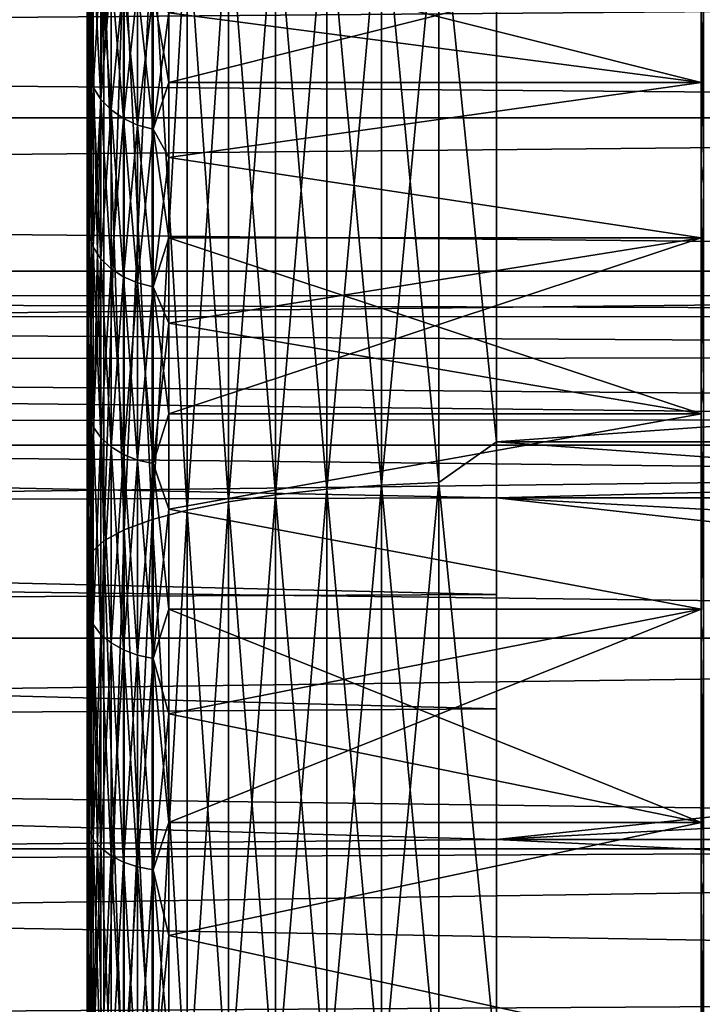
# Model space of a CAD drawing. Header units: metres. Extents: x -17 to 65, y -30 to 30.
# Tile 294 of 413: x 42.8 to 44.5, y 4.8 to 7.2. Entities that reach past the tile are written whole.
import ezdxf

# ---------------------------------------------------------------- set-up
doc = ezdxf.new("R2010")
doc.units = ezdxf.units.M
doc.layers.add('solid_508461', color=7, linetype='CONTINUOUS')

msp = doc.modelspace()

# ---------------------------------------------------------------- linework, layer by layer
at = {"layer": 'solid_508461'}
for points in [[(43.858959, 7.51707, 29.032637), (44, 6.136563, 29.365671), (44, 7.640134, 29.010832)], [(43.858959, 7.51707, -29.032637), (44, 7.640134, -29.010832), (44, 6.136563, -29.365671)], [(44, 7.640134, 29.010832), (44, 6.136563, 29.365671), (65, 7.640128, 29.010834)], [(44, 7.640134, -29.010832), (65, 7.640128, -29.010834), (65, 6.136523, -29.365679)], [(44, 6.136563, -29.365671), (44, 7.640134, -29.010832), (65, 6.136523, -29.365679)], [(44, 6.136563, 29.365671), (65, 6.136523, 29.365679), (65, 7.640128, 29.010834)], [(43.719364, 7.509503, -29.00341), (43.719364, 6.030866, -29.346535), (43.585495, 7.497029, -28.955233)], [(43.719364, 7.509503, 29.00341), (43.585495, 7.497029, 28.955233), (43.585495, 6.020848, 29.297787)], [(43.719364, 6.030866, 29.346535), (43.719364, 7.509503, 29.00341), (43.585495, 6.020848, 29.297787)], [(43.858959, 7.51707, -29.032637), (43.858959, 6.036943, -29.376106), (43.719364, 7.509503, -29.00341)], [(43.858959, 7.51707, 29.032637), (43.719364, 7.509503, 29.00341), (43.719364, 6.030866, 29.346535)], [(43.858959, 6.036943, 29.376106), (43.858959, 7.51707, 29.032637), (43.719364, 6.030866, 29.346535)], [(43.858959, 6.036943, -29.376106), (43.719364, 6.030866, -29.346535), (43.719364, 7.509503, -29.00341)], [(43.858959, 6.036943, 29.376106), (44, 6.136563, 29.365671), (43.858959, 7.51707, 29.032637)], [(43.858959, 7.51707, -29.032637), (44, 6.136563, -29.365671), (43.858959, 6.036943, -29.376106)], [(43, 7.409917, -3.739402), (43, 7.503875, -28.012352), (43, 6.768013, -28.199183)], [(43.010178, 7.304595, -28.212008), (43, 6.768013, -28.199183), (43, 7.503875, -28.012352)], [(43, 7.065798, 4.354821), (43, 6.768005, 28.199184), (43, 7.503866, 28.012354)], [(43.010178, 7.304595, 28.212008), (43, 7.503866, 28.012354), (43, 6.768005, 28.199184)], [(43, 7.409919, 3.739398), (43, 7.065798, 4.354821), (43, 7.503866, 28.012354)], [(43.585495, 7.497029, -28.955233), (43.585495, 6.020848, -29.297787), (43.460079, 7.479902, -28.889082)], [(43.585495, 7.497029, 28.955233), (43.460079, 7.479902, 28.889082), (43.460079, 6.007093, 29.230854)], [(43.585495, 6.020848, 29.297787), (43.585495, 7.497029, 28.955233), (43.460079, 6.007093, 29.230854)], [(43.719364, 6.030866, -29.346535), (43.585495, 6.020848, -29.297787), (43.585495, 7.497029, -28.955233)], [(43.34568, 7.458471, -28.806313), (43.34568, 5.989882, -29.147106), (43.244625, 7.433174, -28.708611)], [(43.34568, 7.458471, 28.806313), (43.244625, 7.433174, 28.708611), (43.244625, 5.969566, 29.048246)], [(43.34568, 5.989882, 29.147106), (43.34568, 7.458471, 28.806313), (43.244625, 5.969566, 29.048246)], [(43.460079, 7.479902, -28.889082), (43.460079, 6.007093, -29.230854), (43.34568, 7.458471, -28.806313)], [(43.460079, 7.479902, 28.889082), (43.34568, 7.458471, 28.806313), (43.34568, 5.989882, 29.147106)], [(43.460079, 6.007093, 29.230854), (43.460079, 7.479902, 28.889082), (43.34568, 5.989882, 29.147106)], [(43.460079, 6.007093, -29.230854), (43.34568, 5.989882, -29.147106), (43.34568, 7.458471, -28.806313)], [(43.585495, 6.020848, -29.297787), (43.460079, 6.007093, -29.230854), (43.460079, 7.479902, -28.889082)], [(43.244625, 7.433174, -28.708611), (43.244625, 5.969566, -29.048246), (43.158978, 7.404527, -28.597967)], [(43.244625, 7.433174, 28.708611), (43.158978, 7.404527, 28.597967), (43.158978, 5.94656, 28.936295)], [(43.244625, 5.969566, 29.048246), (43.244625, 7.433174, 28.708611), (43.158978, 5.94656, 28.936295)], [(43.34568, 5.989882, -29.147106), (43.244625, 5.969566, -29.048246), (43.244625, 7.433174, -28.708611)], [(43.003796, 7.034664, 4.331414), (43, 7.065798, 4.354821), (43, 7.409919, 3.739398)], [(43.003796, 7.034664, 4.331414), (43, 7.409919, 3.739398), (43.003796, 7.376651, 3.719229)], [(43, 7.065795, -4.354824), (43, 7.409917, -3.739402), (43, 6.768013, -28.199183)], [(43.003796, 7.034664, -4.331414), (43, 7.409917, -3.739402), (43, 7.065795, -4.354824)], [(43.003796, 7.376651, -3.719229), (43, 7.409917, -3.739402), (43.003796, 7.034664, -4.331414)], [(43.158978, 7.404527, -28.597967), (43.158978, 5.94656, -28.936295), (43.090488, 7.373113, -28.476643)], [(43.158978, 7.404527, 28.597967), (43.090488, 7.373113, 28.476643), (43.090488, 5.921332, 28.813534)], [(43.158978, 5.94656, 28.936295), (43.158978, 7.404527, 28.597967), (43.090488, 5.921332, 28.813534)], [(43.244625, 5.969566, -29.048246), (43.158978, 5.94656, -28.936295), (43.158978, 7.404527, -28.597967)], [(43.003796, 7.376651, -3.719229), (43.003796, 7.034664, -4.331414), (43.015148, 7.343105, -3.702316)], [(43.003796, 7.376651, 3.719229), (43.015148, 7.343105, 3.702316), (43.015148, 7.002673, 4.311717)], [(43.003796, 7.034664, 4.331414), (43.003796, 7.376651, 3.719229), (43.015148, 7.002673, 4.311717)], [(43.090488, 7.373113, -28.476643), (43.090488, 5.921332, -28.813534), (43.040546, 7.339575, -28.347109)], [(43.090488, 7.373113, 28.476643), (43.040546, 7.339575, 28.347109), (43.040546, 5.894397, 28.682468)], [(43.090488, 5.921332, 28.813534), (43.090488, 7.373113, 28.476643), (43.040546, 5.894397, 28.682468)], [(43.158978, 5.94656, -28.936295), (43.090488, 5.921332, -28.813534), (43.090488, 7.373113, -28.476643)], [(43.003796, 7.034664, -4.331414), (43.015148, 7.002673, -4.311717), (43.015148, 7.343105, -3.702316)], [(43.040546, 7.339575, -28.347109), (43.040546, 5.894397, -28.682468), (43.010178, 7.304595, -28.212008)], [(43.040546, 7.339575, 28.347109), (43.010178, 7.304595, 28.212008), (43.010178, 5.866305, 28.545771)], [(43.040546, 5.894397, 28.682468), (43.040546, 7.339575, 28.347109), (43.010178, 5.866305, 28.545771)], [(43.015148, 7.343105, -3.702316), (43.015148, 7.002673, -4.311717), (43.033619, 7.312185, -3.686726)], [(43.015148, 7.343105, 3.702316), (43.033619, 7.312185, 3.686726), (43.033619, 6.973186, 4.293561)], [(43.015148, 7.002673, 4.311717), (43.015148, 7.343105, 3.702316), (43.033619, 6.973186, 4.293561)], [(43.090488, 5.921332, -28.813534), (43.040546, 5.894397, -28.682468), (43.040546, 7.339575, -28.347109)], [(43.200001, 7.014805, -4.050001), (44.5, 7.014775, -4.050049), (44.5, 7.341137, -3.423116)], [(43.200001, 7.184787, -3.740165), (43.200001, 7.014805, -4.050001), (44.5, 7.341137, -3.423116)], [(43.200001, 7.341093, 3.423208), (44.5, 7.341137, 3.423116), (44.5, 7.014775, 4.050049)], [(43.200001, 7.184787, 3.740165), (43.200001, 7.341093, 3.423208), (44.5, 7.014775, 4.050049)], [(44.5, 7.014775, 4.050049), (44.5, 7.341137, 3.423116), (44.5, 7.257664, 5.653876)], [(44.5, 7.341137, -3.423116), (44.5, 7.014775, -4.050049), (44.5, 7.257661, -5.65388)], [(43.010178, 7.304595, -28.212008), (43.010178, 5.866305, -28.545771), (43, 6.768013, -28.199183)], [(43.010178, 7.304595, 28.212008), (43, 6.768005, 28.199184), (43, 6.027556, 28.36668)], [(43.010178, 5.866305, 28.545771), (43.010178, 7.304595, 28.212008), (43, 6.027556, 28.36668)], [(43.040546, 5.894397, -28.682468), (43.010178, 5.866305, -28.545771), (43.010178, 7.304595, -28.212008)], [(43.015148, 7.002673, -4.311717), (43.033619, 6.973186, -4.293561), (43.033619, 7.312185, -3.686726)], [(43.033619, 7.312185, -3.686726), (43.033619, 6.973186, -4.293561), (43.058495, 7.28508, -3.67306)], [(43.033619, 7.312185, 3.686726), (43.058495, 7.28508, 3.67306), (43.058495, 6.947339, 4.277646)], [(43.033619, 6.973186, 4.293561), (43.033619, 7.312185, 3.686726), (43.058495, 6.947339, 4.277646)], [(44.505764, 6.81172, 6.27063), (44.5, 7.257664, 5.653876), (44.505764, 7.306279, 5.686705)], [(44.505764, 7.306279, -5.686705), (44.5, 7.257661, -5.65388), (44.505764, 6.81172, -6.27063)], [(43.033619, 6.973186, -4.293561), (43.058495, 6.947339, -4.277646), (43.058495, 7.28508, -3.67306)], [(43.058495, 7.28508, -3.67306), (43.058495, 6.947339, -4.277646), (43.088821, 7.262836, -3.661844)], [(43.058495, 7.28508, 3.67306), (43.088821, 7.262836, 3.661844), (43.088821, 6.926125, 4.264584)], [(43.058495, 6.947339, 4.277646), (43.058495, 7.28508, 3.67306), (43.088821, 6.926125, 4.264584)], [(52, 6.928203, -4), (13.5, 6.928203, -4), (13.5, 7.250454, -3.380956)], [(52, 7.250447, -3.380962), (52, 6.928203, -4), (13.5, 7.250454, -3.380956)], [(52, 7.250447, 3.380962), (13.5, 7.250454, 3.380956), (13.5, 6.928203, 4)], [(52, 6.928203, 4), (52, 7.250447, 3.380962), (13.5, 6.928203, 4)], [(43.058495, 6.947339, -4.277646), (43.088821, 6.926125, -4.264584), (43.088821, 7.262836, -3.661844)], [(43.088821, 7.262836, -3.661844), (43.088821, 6.926125, -4.264584), (43.123428, 7.246307, -3.653511)], [(43.088821, 7.262836, 3.661844), (43.123428, 7.246307, 3.653511), (43.123428, 6.910363, 4.254879)], [(43.088821, 6.926125, 4.264584), (43.088821, 7.262836, 3.661844), (43.123428, 6.910363, 4.254879)], [(43.088821, 6.926125, -4.264584), (43.123428, 6.910363, -4.254879), (43.123428, 7.246307, -3.653511)], [(43.123428, 7.246307, -3.653511), (43.123428, 6.910363, -4.254879), (43.16098, 7.236131, -3.648381)], [(43.123428, 7.246307, 3.653511), (43.16098, 7.236131, 3.648381), (43.16098, 6.900659, 4.248904)], [(43.123428, 6.910363, 4.254879), (43.123428, 7.246307, 3.653511), (43.16098, 6.900659, 4.248904)], [(44.5, 7.014775, 4.050049), (44.5, 7.257664, 5.653876), (44.5, 6.765658, 6.234246)], [(44.505764, 6.81172, 6.27063), (44.5, 6.765658, 6.234246), (44.5, 7.257664, 5.653876)], [(44.5, 7.014775, -4.050049), (44.5, 6.765655, -6.23425), (44.5, 7.257661, -5.65388)], [(44.505764, 6.81172, -6.27063), (44.5, 7.257661, -5.65388), (44.5, 6.765655, -6.23425)], [(43.123428, 6.910363, -4.254879), (43.16098, 6.900659, -4.248904), (43.16098, 7.236131, -3.648381)], [(43.16098, 7.236131, -3.648381), (43.16098, 6.900659, -4.248904), (43.200001, 7.184787, -3.740165)], [(43.16098, 7.236131, 3.648381), (43.200001, 7.184787, 3.740165), (43.200001, 7.014805, 4.050001)], [(43.16098, 6.900659, 4.248904), (43.16098, 7.236131, 3.648381), (43.200001, 7.014805, 4.050001)], [(43.16098, 6.900659, -4.248904), (43.200001, 7.014805, -4.050001), (43.200001, 7.184787, -3.740165)], [(43.200001, 7.014805, 4.050001), (43.200001, 7.184787, 3.740165), (44.5, 7.014775, 4.050049)], [(43, 7.065798, 4.354821), (43, 6.670697, 4.938806), (43, 6.768005, 28.199184)], [(43.003796, 6.641992, 4.912391), (43, 6.670697, 4.938806), (43, 7.065798, 4.354821)], [(43.003796, 6.641992, 4.912391), (43, 7.065798, 4.354821), (43.003796, 7.034664, 4.331414)], [(43, 6.670694, -4.938809), (43, 7.065795, -4.354824), (43, 6.768013, -28.199183)], [(43.003796, 6.641992, -4.912391), (43, 7.065795, -4.354824), (43, 6.670694, -4.938809)], [(43.003796, 7.034664, -4.331414), (43, 7.065795, -4.354824), (43.003796, 6.641992, -4.912391)], [(43.003796, 7.034664, -4.331414), (43.003796, 6.641992, -4.912391), (43.015148, 7.002673, -4.311717)], [(43.003796, 7.034664, 4.331414), (43.015148, 7.002673, 4.311717), (43.015148, 6.611787, 4.890052)], [(43.003796, 6.641992, 4.912391), (43.003796, 7.034664, 4.331414), (43.015148, 6.611787, 4.890052)], [(43.003796, 6.641992, -4.912391), (43.015148, 6.611787, -4.890052), (43.015148, 7.002673, -4.311717)], [(43.015148, 7.002673, -4.311717), (43.015148, 6.611787, -4.890052), (43.033619, 6.973186, -4.293561)], [(43.015148, 7.002673, 4.311717), (43.033619, 6.973186, 4.293561), (43.033619, 6.583946, 4.869461)], [(43.015148, 6.611787, 4.890052), (43.015148, 7.002673, 4.311717), (43.033619, 6.583946, 4.869461)], [(43.16098, 6.900659, -4.248904), (43.200001, 6.83147, -4.352128), (43.200001, 7.014805, -4.050001)], [(43.16098, 6.900659, 4.248904), (43.200001, 7.014805, 4.050001), (43.200001, 6.83147, 4.352128)], [(43.200001, 7.014805, -4.050001), (43.200001, 6.83147, -4.352128), (44.5, 7.014775, -4.050049)], [(43.200001, 6.83147, 4.352128), (43.200001, 7.014805, 4.050001), (44.5, 7.014775, 4.050049)], [(43.200001, 6.83147, -4.352128), (44.5, 6.635185, -4.645896), (44.5, 7.014775, -4.050049)], [(43.200001, 6.83147, 4.352128), (44.5, 7.014775, 4.050049), (44.5, 6.635185, 4.645896)], [(44.5, 6.635185, 4.645896), (44.5, 7.014775, 4.050049), (44.5, 6.765658, 6.234246)], [(44.5, 7.014775, -4.050049), (44.5, 6.635185, -4.645896), (44.5, 6.765655, -6.23425)], [(43.015148, 6.611787, -4.890052), (43.033619, 6.583946, -4.869461), (43.033619, 6.973186, -4.293561)], [(43.033619, 6.973186, -4.293561), (43.033619, 6.583946, -4.869461), (43.058495, 6.947339, -4.277646)], [(43.033619, 6.973186, 4.293561), (43.058495, 6.947339, 4.277646), (43.058495, 6.559541, 4.851411)], [(43.033619, 6.583946, 4.869461), (43.033619, 6.973186, 4.293561), (43.058495, 6.559541, 4.851411)], [(52, 6.553222, -4.58859), (13.5, 6.553222, -4.5886), (13.5, 6.928203, -4)], [(52, 6.928203, -4), (52, 6.553222, -4.58859), (13.5, 6.928203, -4)], [(52, 6.928203, 4), (13.5, 6.928203, 4), (13.5, 6.553222, 4.5886)], [(52, 6.553222, 4.58859), (52, 6.928203, 4), (13.5, 6.553222, 4.5886)], [(43.033619, 6.583946, -4.869461), (43.058495, 6.559541, -4.851411), (43.058495, 6.947339, -4.277646)], [(43.058495, 6.947339, -4.277646), (43.058495, 6.559541, -4.851411), (43.088821, 6.926125, -4.264584)], [(43.058495, 6.947339, 4.277646), (43.088821, 6.926125, 4.264584), (43.088821, 6.539511, 4.836597)], [(43.058495, 6.559541, 4.851411), (43.058495, 6.947339, 4.277646), (43.088821, 6.539511, 4.836597)], [(43.058495, 6.559541, -4.851411), (43.088821, 6.539511, -4.836597), (43.088821, 6.926125, -4.264584)], [(43.088821, 6.926125, -4.264584), (43.088821, 6.539511, -4.836597), (43.123428, 6.910363, -4.254879)], [(43.088821, 6.926125, 4.264584), (43.123428, 6.910363, 4.254879), (43.123428, 6.524629, 4.825591)], [(43.088821, 6.539511, 4.836597), (43.088821, 6.926125, 4.264584), (43.123428, 6.524629, 4.825591)], [(43.088821, 6.539511, -4.836597), (43.123428, 6.524629, -4.825591), (43.123428, 6.910363, -4.254879)], [(43.123428, 6.910363, -4.254879), (43.123428, 6.524629, -4.825591), (43.16098, 6.900659, -4.248904)], [(43.123428, 6.910363, 4.254879), (43.16098, 6.900659, 4.248904), (43.16098, 6.515467, 4.818814)], [(43.123428, 6.524629, 4.825591), (43.123428, 6.910363, 4.254879), (43.16098, 6.515467, 4.818814)], [(43.123428, 6.524629, -4.825591), (43.16098, 6.515467, -4.818814), (43.16098, 6.900659, -4.248904)], [(43.16098, 6.900659, -4.248904), (43.16098, 6.515467, -4.818814), (43.200001, 6.83147, -4.352128)], [(43.16098, 6.900659, 4.248904), (43.200001, 6.83147, 4.352128), (43.200001, 6.635131, 4.64597)], [(43.16098, 6.515467, 4.818814), (43.16098, 6.900659, 4.248904), (43.200001, 6.635131, 4.64597)], [(43.16098, 6.515467, -4.818814), (43.200001, 6.635131, -4.64597), (43.200001, 6.83147, -4.352128)], [(43.200001, 6.83147, -4.352128), (43.200001, 6.635131, -4.64597), (44.5, 6.635185, -4.645896)], [(43.200001, 6.635131, 4.64597), (43.200001, 6.83147, 4.352128), (44.5, 6.635185, 4.645896)], [(44.505764, 6.27063, 6.81172), (44.5, 6.765658, 6.234246), (44.505764, 6.81172, 6.27063)], [(44.505764, 6.81172, -6.27063), (44.5, 6.765655, -6.23425), (44.505764, 6.27063, -6.81172)], [(43, 6.670694, -4.938809), (43, 6.768013, -28.199183), (43, 6.027565, -28.366678)], [(43.010178, 5.866305, -28.545771), (43, 6.027565, -28.366678), (43, 6.768013, -28.199183)], [(43, 6.22751, 5.487083), (43, 6.027556, 28.36668), (43, 6.768005, 28.199184)], [(43, 6.670697, 4.938806), (43, 6.22751, 5.487083), (43, 6.768005, 28.199184)], [(44.5, 6.635185, 4.645896), (44.5, 6.765658, 6.234246), (44.5, 6.227389, 6.771974)], [(44.505764, 6.27063, 6.81172), (44.5, 6.227389, 6.771974), (44.5, 6.765658, 6.234246)], [(44.5, 6.635185, -4.645896), (44.5, 6.227385, -6.771978), (44.5, 6.765655, -6.23425)], [(44.505764, 6.27063, -6.81172), (44.5, 6.765655, -6.23425), (44.5, 6.227385, -6.771978)], [(43.003796, 6.201464, 5.457974), (43, 6.22751, 5.487083), (43, 6.670697, 4.938806)], [(43.003796, 6.201464, 5.457974), (43, 6.670697, 4.938806), (43.003796, 6.641992, 4.912391)], [(43, 6.227508, -5.487087), (43, 6.670694, -4.938809), (43, 6.027565, -28.366678)], [(43.003796, 6.201464, -5.457974), (43, 6.670694, -4.938809), (43, 6.227508, -5.487087)], [(43.003796, 6.641992, -4.912391), (43, 6.670694, -4.938809), (43.003796, 6.201464, -5.457974)], [(43.003796, 6.641992, -4.912391), (43.003796, 6.201464, -5.457974), (43.015148, 6.611787, -4.890052)], [(43.003796, 6.641992, 4.912391), (43.015148, 6.611787, 4.890052), (43.015148, 6.173263, 5.433154)], [(43.003796, 6.201464, 5.457974), (43.003796, 6.641992, 4.912391), (43.015148, 6.173263, 5.433154)], [(43.16098, 6.515467, -4.818814), (43.200001, 6.426162, -4.930968), (43.200001, 6.635131, -4.64597)], [(43.16098, 6.515467, 4.818814), (43.200001, 6.635131, 4.64597), (43.200001, 6.426162, 4.930968)], [(43.200001, 6.204959, -5.20658), (44.5, 6.204916, -5.206633), (44.5, 6.635185, -4.645896)], [(43.200001, 6.426162, -4.930968), (43.200001, 6.204959, -5.20658), (44.5, 6.635185, -4.645896)], [(43.200001, 6.635131, -4.64597), (43.200001, 6.426162, -4.930968), (44.5, 6.635185, -4.645896)], [(43.200001, 6.635131, 4.64597), (44.5, 6.635185, 4.645896), (44.5, 6.204916, 5.206633)], [(43.200001, 6.426162, 4.930968), (43.200001, 6.635131, 4.64597), (44.5, 6.204916, 5.206633)], [(44.5, 6.204916, 5.206633), (44.5, 6.635185, 4.645896), (44.5, 6.227389, 6.771974)], [(44.5, 6.635185, -4.645896), (44.5, 6.204916, -5.206633), (44.5, 6.227385, -6.771978)], [(43.003796, 6.201464, -5.457974), (43.015148, 6.173263, -5.433154), (43.015148, 6.611787, -4.890052)], [(43.015148, 6.611787, -4.890052), (43.015148, 6.173263, -5.433154), (43.033619, 6.583946, -4.869461)], [(43.015148, 6.611787, 4.890052), (43.033619, 6.583946, 4.869461), (43.033619, 6.147268, 5.410276)], [(43.015148, 6.173263, 5.433154), (43.015148, 6.611787, 4.890052), (43.033619, 6.147268, 5.410276)], [(43.015148, 6.173263, -5.433154), (43.033619, 6.147268, -5.410276), (43.033619, 6.583946, -4.869461)], [(43.033619, 6.583946, -4.869461), (43.033619, 6.147268, -5.410276), (43.058495, 6.559541, -4.851411)], [(43.033619, 6.583946, 4.869461), (43.058495, 6.559541, 4.851411), (43.058495, 6.124482, 5.390222)], [(43.033619, 6.147268, 5.410276), (43.033619, 6.583946, 4.869461), (43.058495, 6.124482, 5.390222)], [(52, 6.128373, -5.142281), (13.5, 6.128336, -5.142323), (13.5, 6.553222, -4.5886)], [(52, 6.553222, -4.58859), (52, 6.128373, -5.142281), (13.5, 6.553222, -4.5886)], [(52, 6.553222, 4.58859), (13.5, 6.553222, 4.5886), (13.5, 6.128336, 5.142323)], [(52, 6.128373, 5.142281), (52, 6.553222, 4.58859), (13.5, 6.128336, 5.142323)], [(43.033619, 6.147268, -5.410276), (43.058495, 6.124482, -5.390222), (43.058495, 6.559541, -4.851411)], [(43.058495, 6.559541, -4.851411), (43.058495, 6.124482, -5.390222), (43.088821, 6.539511, -4.836597)], [(43.058495, 6.559541, 4.851411), (43.088821, 6.539511, 4.836597), (43.088821, 6.105781, 5.373763)], [(43.058495, 6.124482, 5.390222), (43.058495, 6.559541, 4.851411), (43.088821, 6.105781, 5.373763)], [(43.058495, 6.124482, -5.390222), (43.088821, 6.105781, -5.373763), (43.088821, 6.539511, -4.836597)], [(43.088821, 6.539511, -4.836597), (43.088821, 6.105781, -5.373763), (43.123428, 6.524629, -4.825591)], [(43.088821, 6.539511, 4.836597), (43.123428, 6.524629, 4.825591), (43.123428, 6.091885, 5.361533)], [(43.088821, 6.105781, 5.373763), (43.088821, 6.539511, 4.836597), (43.123428, 6.091885, 5.361533)], [(43.088821, 6.105781, -5.373763), (43.123428, 6.091885, -5.361533), (43.123428, 6.524629, -4.825591)], [(43.123428, 6.524629, -4.825591), (43.123428, 6.091885, -5.361533), (43.16098, 6.515467, -4.818814)], [(43.123428, 6.524629, 4.825591), (43.16098, 6.515467, 4.818814), (43.16098, 6.083331, 5.354004)], [(43.123428, 6.091885, 5.361533), (43.123428, 6.524629, 4.825591), (43.16098, 6.083331, 5.354004)], [(43.123428, 6.091885, -5.361533), (43.16098, 6.083331, -5.354004), (43.16098, 6.515467, -4.818814)], [(43.16098, 6.515467, -4.818814), (43.16098, 6.083331, -5.354004), (43.200001, 6.426162, -4.930968)], [(43.16098, 6.515467, 4.818814), (43.200001, 6.426162, 4.930968), (43.200001, 6.204959, 5.20658)], [(43.16098, 6.083331, 5.354004), (43.16098, 6.515467, 4.818814), (43.200001, 6.204959, 5.20658)], [(35, 6.493452, 0.291718), (51.500004, 6.493744, 0.285107), (51.500004, 6.443805, 0.852866)], [(35, 6.493452, -0.291718), (51.500004, 6.493744, -0.285107), (51.500004, 6.493744, 0.285107)], [(35, 6.493452, 0.291718), (35, 6.493452, -0.291718), (51.500004, 6.493744, 0.285107)], [(35, 6.493452, -0.291718), (51.500004, 6.443805, -0.852866), (51.500004, 6.493744, -0.285107)], [(35, 6.441185, 0.872426), (35, 6.493452, 0.291718), (51.500004, 6.443805, 0.852866)], [(35, 6.493452, -0.291718), (35, 6.441185, -0.872426), (51.500004, 6.443805, -0.852866)], [(35, 6.441185, 0.872426), (51.500004, 6.443805, 0.852866), (51.500004, 6.344266, 1.414315)], [(35, 6.441185, -0.872426), (51.500004, 6.344266, -1.414315), (51.500004, 6.443805, -0.852866)], [(35, 6.336998, 1.446532), (35, 6.441185, 0.872426), (51.500004, 6.344266, 1.414315)], [(35, 6.441185, -0.872426), (35, 6.336998, -1.446532), (51.500004, 6.344266, -1.414315)], [(43.16098, 6.083331, -5.354004), (43.200001, 6.204959, -5.20658), (43.200001, 6.426162, -4.930968)], [(43.200001, 6.204959, 5.20658), (43.200001, 6.426162, 4.930968), (44.5, 6.204916, 5.206633)], [(35, 6.336998, 1.446532), (51.500004, 6.344266, 1.414315), (51.500004, 6.195977, 1.964655)], [(35, 6.336998, -1.446532), (51.500004, 6.195977, -1.964655), (51.500004, 6.344266, -1.414315)], [(35, 6.181903, 2.008491), (35, 6.336998, 1.446532), (51.500004, 6.195977, 1.964655)], [(35, 6.336998, -1.446532), (35, 6.181903, -2.008491), (51.500004, 6.195977, -1.964655)], [(44.505764, 5.686705, 7.306279), (44.5, 6.227389, 6.771974), (44.505764, 6.27063, 6.81172)], [(44.505764, 6.27063, -6.81172), (44.5, 6.227385, -6.771978), (44.505764, 5.686705, -7.306279)], [(43, 6.22751, 5.487083), (43, 5.739317, 5.995852), (43, 6.027556, 28.36668)], [(43.003796, 5.716254, 5.964233), (43, 5.739317, 5.995852), (43, 6.22751, 5.487083)], [(43.003796, 5.716254, 5.964233), (43, 6.22751, 5.487083), (43.003796, 6.201464, 5.457974)], [(43, 5.739313, -5.995855), (43, 6.227508, -5.487087), (43, 6.027565, -28.366678)], [(43.003796, 5.716254, -5.964233), (43, 6.227508, -5.487087), (43, 5.739313, -5.995855)], [(43.003796, 6.201464, -5.457974), (43, 6.227508, -5.487087), (43.003796, 5.716254, -5.964233)], [(44.5, 6.204916, 5.206633), (44.5, 6.227389, 6.771974), (44.5, 5.646435, 7.263451)], [(44.505764, 5.686705, 7.306279), (44.5, 5.646435, 7.263451), (44.5, 6.227389, 6.771974)], [(44.5, 5.727618, -5.727513), (44.5, 5.64643, -7.263455), (44.5, 6.227385, -6.771978)], [(44.505764, 5.686705, -7.306279), (44.5, 6.227385, -6.771978), (44.5, 5.64643, -7.263455)], [(44.5, 6.204916, -5.206633), (44.5, 5.727618, -5.727513), (44.5, 6.227385, -6.771978)], [(35, 6.181903, 2.008491), (51.500004, 6.195977, 1.964655), (51.500004, 6, 2.5)], [(35, 6.181903, -2.008491), (44, 6, -2.5), (51.500004, 6.195977, -1.964655)], [(35, 6.181903, 2.008491), (51.500004, 6, 2.5), (44, 6, 2.5)], [(35, 5.97686, 2.554819), (35, 6.181903, 2.008491), (44, 6, 2.5)], [(35, 6.181903, -2.008491), (35, 5.97686, -2.554819), (44, 6, -2.5)], [(43.003796, 6.201464, -5.457974), (43.003796, 5.716254, -5.964233), (43.015148, 6.173263, -5.433154)], [(43.003796, 6.201464, 5.457974), (43.015148, 6.173263, 5.433154), (43.015148, 5.690259, 5.93711)], [(43.003796, 5.716254, 5.964233), (43.003796, 6.201464, 5.457974), (43.015148, 5.690259, 5.93711)], [(43.16098, 6.083331, -5.354004), (43.200001, 5.971946, -5.472281), (43.200001, 6.204959, -5.20658)], [(43.16098, 6.083331, 5.354004), (43.200001, 6.204959, 5.20658), (43.200001, 5.971946, 5.472281)], [(43.200001, 6.204959, -5.20658), (43.200001, 5.971946, -5.472281), (44.5, 6.204916, -5.206633)], [(43.200001, 5.971946, 5.472281), (43.200001, 6.204959, 5.20658), (44.5, 6.204916, 5.206633)], [(43.200001, 5.971946, -5.472281), (44.5, 5.727618, -5.727513), (44.5, 6.204916, -5.206633)], [(43.200001, 5.971946, 5.472281), (44.5, 6.204916, 5.206633), (44.5, 5.727618, 5.727513)], [(44, 6, -2.5), (51.500004, 6, -2.5), (51.500004, 6.195977, -1.964655)], [(44.5, 5.727618, 5.727513), (44.5, 6.204916, 5.206633), (44.5, 5.646435, 7.263451)], [(43.003796, 5.716254, -5.964233), (43.015148, 5.690259, -5.93711), (43.015148, 6.173263, -5.433154)], [(43.015148, 6.173263, -5.433154), (43.015148, 5.690259, -5.93711), (43.033619, 6.147268, -5.410276)], [(43.015148, 6.173263, 5.433154), (43.033619, 6.147268, 5.410276), (43.033619, 5.666299, 5.91211)], [(43.015148, 5.690259, 5.93711), (43.015148, 6.173263, 5.433154), (43.033619, 5.666299, 5.91211)], [(43.015148, 5.690259, -5.93711), (43.033619, 5.666299, -5.91211), (43.033619, 6.147268, -5.410276)], [(43.033619, 6.147268, -5.410276), (43.033619, 5.666299, -5.91211), (43.058495, 6.124482, -5.390222)], [(43.033619, 6.147268, 5.410276), (43.058495, 6.124482, 5.390222), (43.058495, 5.645295, 5.890196)], [(43.033619, 5.666299, 5.91211), (43.033619, 6.147268, 5.410276), (43.058495, 5.645295, 5.890196)], [(43.858959, 6.036943, 29.376106), (44, 4.616718, 29.642637), (44, 6.136563, 29.365671)], [(43.858959, 6.036943, -29.376106), (44, 6.136563, -29.365671), (44, 4.616718, -29.642637)], [(44, 6.136563, 29.365671), (44, 4.616718, 29.642637), (65, 6.136523, 29.365679)], [(44, 6.136563, -29.365671), (65, 6.136523, -29.365679), (65, 4.616772, -29.642624)], [(44, 4.616718, -29.642637), (44, 6.136563, -29.365671), (65, 4.616772, -29.642624)], [(44, 4.616718, 29.642637), (65, 4.616772, 29.642624), (65, 6.136523, 29.365679)], [(52, 6.128373, -5.142281), (52, 5.656885, -5.656818), (13.5, 6.128336, -5.142323)], [(52, 6.128373, 5.142281), (13.5, 6.128336, 5.142323), (13.5, 5.656874, 5.656833)], [(52, 5.656885, 5.656818), (52, 6.128373, 5.142281), (13.5, 5.656874, 5.656833)], [(52, 5.656885, -5.656818), (13.5, 5.656874, -5.656833), (13.5, 6.128336, -5.142323)], [(43.033619, 5.666299, -5.91211), (43.058495, 5.645295, -5.890196), (43.058495, 6.124482, -5.390222)], [(43.058495, 6.124482, -5.390222), (43.058495, 5.645295, -5.890196), (43.088821, 6.105781, -5.373763)], [(43.058495, 6.124482, 5.390222), (43.088821, 6.105781, 5.373763), (43.088821, 5.628057, 5.87221)], [(43.058495, 5.645295, 5.890196), (43.058495, 6.124482, 5.390222), (43.088821, 5.628057, 5.87221)], [(43.058495, 5.645295, -5.890196), (43.088821, 5.628057, -5.87221), (43.088821, 6.105781, -5.373763)], [(43.088821, 6.105781, -5.373763), (43.088821, 5.628057, -5.87221), (43.123428, 6.091885, -5.361533)], [(43.088821, 6.105781, 5.373763), (43.123428, 6.091885, 5.361533), (43.123428, 5.615249, 5.858846)], [(43.088821, 5.628057, 5.87221), (43.088821, 6.105781, 5.373763), (43.123428, 5.615249, 5.858846)], [(43.088821, 5.628057, -5.87221), (43.123428, 5.615249, -5.858846), (43.123428, 6.091885, -5.361533)], [(43.123428, 6.091885, -5.361533), (43.123428, 5.615249, -5.858846), (43.16098, 6.083331, -5.354004)], [(43.123428, 6.091885, 5.361533), (43.16098, 6.083331, 5.354004), (43.16098, 5.607364, 5.850619)], [(43.123428, 5.615249, 5.858846), (43.123428, 6.091885, 5.361533), (43.16098, 5.607364, 5.850619)], [(43.123428, 5.615249, -5.858846), (43.16098, 5.607364, -5.850619), (43.16098, 6.083331, -5.354004)], [(43.16098, 6.083331, -5.354004), (43.16098, 5.607364, -5.850619), (43.200001, 5.971946, -5.472281)], [(43.16098, 6.083331, 5.354004), (43.200001, 5.971946, 5.472281), (43.200001, 5.727564, 5.727566)], [(43.16098, 5.607364, 5.850619), (43.16098, 6.083331, 5.354004), (43.200001, 5.727564, 5.727566)], [(43, 5.739313, -5.995855), (43, 6.027565, -28.366678), (43, 5.282928, -28.514744)], [(43.010178, 5.866305, -28.545771), (43, 5.282928, -28.514744), (43, 6.027565, -28.366678)], [(43, 5.739317, 5.995852), (43, 5.28292, 28.514746), (43, 6.027556, 28.36668)], [(43.010178, 5.866305, 28.545771), (43, 6.027556, 28.36668), (43, 5.28292, 28.514746)], [(43.585495, 6.020848, -29.297787), (43.585495, 4.529212, -29.565134), (43.460079, 6.007093, -29.230854)], [(43.585495, 6.020848, 29.297787), (43.460079, 6.007093, 29.230854), (43.460079, 4.518865, 29.497591)], [(43.585495, 4.529212, 29.565134), (43.585495, 6.020848, 29.297787), (43.460079, 4.518865, 29.497591)], [(43.719364, 6.030866, -29.346535), (43.719364, 4.536748, -29.614326), (43.585495, 6.020848, -29.297787)], [(43.719364, 6.030866, 29.346535), (43.585495, 6.020848, 29.297787), (43.585495, 4.529212, 29.565134)], [(43.719364, 4.536748, 29.614326), (43.719364, 6.030866, 29.346535), (43.585495, 4.529212, 29.565134)], [(43.719364, 4.536748, -29.614326), (43.585495, 4.529212, -29.565134), (43.585495, 6.020848, -29.297787)], [(43.858959, 6.036943, -29.376106), (43.858959, 4.541319, -29.644169), (43.719364, 6.030866, -29.346535)], [(43.858959, 6.036943, 29.376106), (43.719364, 6.030866, 29.346535), (43.719364, 4.536748, 29.614326)], [(43.858959, 4.541319, 29.644169), (43.858959, 6.036943, 29.376106), (43.719364, 4.536748, 29.614326)], [(43.858959, 4.541319, -29.644169), (43.719364, 4.536748, -29.614326), (43.719364, 6.030866, -29.346535)], [(43.858959, 4.541319, 29.644169), (44, 4.616718, 29.642637), (43.858959, 6.036943, 29.376106)], [(43.858959, 6.036943, -29.376106), (44, 4.616718, -29.642637), (43.858959, 4.541319, -29.644169)], [(35, 5.97686, 2.554819), (44, 6, 2.5), (44, 5.763484, 3.005366)], [(35, 5.97686, -2.554819), (44, 5.763484, -3.005366), (44, 6, -2.5)], [(43.34568, 5.989882, -29.147106), (43.34568, 4.505918, -29.413078), (43.244625, 5.969566, -29.048246)], [(43.34568, 5.989882, 29.147106), (43.244625, 5.969566, 29.048246), (43.244625, 4.490635, 29.313316)], [(43.34568, 4.505918, 29.413078), (43.34568, 5.989882, 29.147106), (43.244625, 4.490635, 29.313316)], [(43.460079, 6.007093, -29.230854), (43.460079, 4.518865, -29.497591), (43.34568, 5.989882, -29.147106)], [(43.460079, 6.007093, 29.230854), (43.34568, 5.989882, 29.147106), (43.34568, 4.505918, 29.413078)], [(43.460079, 4.518865, 29.497591), (43.460079, 6.007093, 29.230854), (43.34568, 4.505918, 29.413078)], [(43.460079, 4.518865, -29.497591), (43.34568, 4.505918, -29.413078), (43.34568, 5.989882, -29.147106)], [(43.585495, 4.529212, -29.565134), (43.460079, 4.518865, -29.497591), (43.460079, 6.007093, -29.230854)], [(44, 6, 3.464102), (44, 5.165063, 3.946152), (44, 5.484465, 3.488641)], [(51.695812, 5.573995, 3.710056), (44, 5.165063, 3.946152), (51.928207, 6, 3.464102)], [(44, 6, 3.464102), (51.928207, 6, 3.464102), (44, 5.165063, 3.946152)], [(44, 6, 3.464102), (44, 5.484465, 3.488641), (44, 5.763484, 3.005366)], [(44, 6, 3.464102), (44, 5.763484, 3.005366), (44, 6, 2.5)], [(44, 6, 3.464102), (44, 6, 2.5), (51.500004, 6, 2.5)], [(44, 6, 3.464102), (51.500004, 6, 2.5), (51.696056, 6, 2.972737)], [(51.695812, 6, -2.972193), (51.500004, 6, -2.5), (44, 6, -2.5)], [(44, 6, -3.464102), (44, 6, -2.5), (44, 5.763484, -3.005366)], [(51.695812, 6, -2.972193), (44, 6, -2.5), (51.928207, 6, -3.464102)], [(44, 6, -3.464102), (51.928207, 6, -3.464102), (44, 6, -2.5)], [(44, 6, -3.464102), (44, 5.763484, -3.005366), (44, 5.484465, -3.488641)], [(44, 6, -3.464102), (44, 5.484465, -3.488641), (44, 5.165063, -3.946152)], [(44, 6, -3.464102), (44, 5.165063, -3.946152), (51.500004, 5.165063, -3.946152)], [(44, 6, -3.464102), (51.500004, 5.165063, -3.946152), (51.696056, 5.574466, -3.709784)], [(44, 6, -3.464102), (51.696056, 5.574466, -3.709784), (51.928207, 6, -3.464102)], [(44, 6, 3.464102), (51.696056, 6, 2.972737), (51.928207, 6, 3.464102)], [(35, 5.723945, 3.080003), (35, 5.97686, 2.554819), (44, 5.763484, 3.005366)], [(35, 5.97686, -2.554819), (35, 5.723945, -3.080003), (44, 5.763484, -3.005366)], [(43.244625, 5.969566, -29.048246), (43.244625, 4.490635, -29.313316), (43.158978, 5.94656, -28.936295)], [(43.244625, 5.969566, 29.048246), (43.158978, 5.94656, 28.936295), (43.158978, 4.473328, 29.200344)], [(43.244625, 4.490635, 29.313316), (43.244625, 5.969566, 29.048246), (43.158978, 4.473328, 29.200344)], [(43.16098, 5.607364, -5.850619), (43.200001, 5.727564, -5.727566), (43.200001, 5.971946, -5.472281)], [(43.200001, 5.971946, -5.472281), (43.200001, 5.727564, -5.727566), (44.5, 5.727618, -5.727513)], [(43.200001, 5.727564, 5.727566), (43.200001, 5.971946, 5.472281), (44.5, 5.727618, 5.727513)], [(43.34568, 4.505918, -29.413078), (43.244625, 4.490635, -29.313316), (43.244625, 5.969566, -29.048246)], [(43.158978, 5.94656, -28.936295), (43.158978, 4.473328, -29.200344), (43.090488, 5.921332, -28.813534)], [(43.158978, 5.94656, 28.936295), (43.090488, 5.921332, 28.813534), (43.090488, 4.45435, 29.076464)], [(43.158978, 4.473328, 29.200344), (43.158978, 5.94656, 28.936295), (43.090488, 4.45435, 29.076464)], [(43.244625, 4.490635, -29.313316), (43.158978, 4.473328, -29.200344), (43.158978, 5.94656, -28.936295)], [(43.090488, 5.921332, -28.813534), (43.090488, 4.45435, -29.076464), (43.040546, 5.894397, -28.682468)], [(43.090488, 5.921332, 28.813534), (43.040546, 5.894397, 28.682468), (43.040546, 4.434088, 28.944201)], [(43.090488, 4.45435, 29.076464), (43.090488, 5.921332, 28.813534), (43.040546, 4.434088, 28.944201)], [(43.158978, 4.473328, -29.200344), (43.090488, 4.45435, -29.076464), (43.090488, 5.921332, -28.813534)], [(43.040546, 5.894397, -28.682468), (43.040546, 4.434088, -28.944201), (43.010178, 5.866305, -28.545771)], [(43.040546, 5.894397, 28.682468), (43.010178, 5.866305, 28.545771), (43.010178, 4.412956, 28.806255)], [(43.040546, 4.434088, 28.944201), (43.040546, 5.894397, 28.682468), (43.010178, 4.412956, 28.806255)], [(43.090488, 4.45435, -29.076464), (43.040546, 4.434088, -28.944201), (43.040546, 5.894397, -28.682468)], [(43.010178, 5.866305, -28.545771), (43.010178, 4.412956, -28.806255), (43, 5.282928, -28.514744)], [(43.010178, 5.866305, 28.545771), (43, 5.28292, 28.514746), (43, 4.534701, 28.643259)], [(43.010178, 4.412956, 28.806255), (43.010178, 5.866305, 28.545771), (43, 4.534701, 28.643259)], [(43.040546, 4.434088, -28.944201), (43.010178, 4.412956, -28.806255), (43.010178, 5.866305, -28.545771)], [(35, 5.723945, 3.080003), (44, 5.763484, 3.005366), (44, 5.484465, 3.488641)], [(35, 5.723945, -3.080003), (44, 5.484465, -3.488641), (44, 5.763484, -3.005366)], [(43, 5.739317, 5.995852), (43, 5.209643, 6.461391), (43, 5.28292, 28.514746)], [(43.003796, 5.189859, 6.427519), (43, 5.209643, 6.461391), (43, 5.739317, 5.995852)], [(43.003796, 5.189859, 6.427519), (43, 5.739317, 5.995852), (43.003796, 5.716254, 5.964233)], [(43, 5.20964, -6.461394), (43, 5.739313, -5.995855), (43, 5.282928, -28.514744)], [(43.003796, 5.189859, -6.427519), (43, 5.739313, -5.995855), (43, 5.20964, -6.461394)], [(43.003796, 5.716254, -5.964233), (43, 5.739313, -5.995855), (43.003796, 5.189859, -6.427519)], [(43.16098, 5.607364, -5.850619), (43.200001, 5.47228, -5.971947), (43.200001, 5.727564, -5.727566)], [(43.16098, 5.607364, 5.850619), (43.200001, 5.727564, 5.727566), (43.200001, 5.47228, 5.971947)], [(43.200001, 5.206579, -6.20496), (44.5, 5.206518, -6.205014), (44.5, 5.727618, -5.727513)], [(43.200001, 5.47228, -5.971947), (43.200001, 5.206579, -6.20496), (44.5, 5.727618, -5.727513)], [(43.200001, 5.727564, -5.727566), (43.200001, 5.47228, -5.971947), (44.5, 5.727618, -5.727513)], [(43.200001, 5.727564, 5.727566), (44.5, 5.727618, 5.727513), (44.5, 5.206518, 6.205014)], [(43.200001, 5.47228, 5.971947), (43.200001, 5.727564, 5.727566), (44.5, 5.206518, 6.205014)], [(44.5, 5.206518, 6.205014), (44.5, 5.727618, 5.727513), (44.5, 5.646435, 7.263451)], [(44.5, 5.727618, -5.727513), (44.5, 5.206518, -6.205014), (44.5, 5.64643, -7.263455)], [(35, 5.424651, 3.580933), (35, 5.723945, 3.080003), (44, 5.484465, 3.488641)], [(35, 5.723945, -3.080003), (35, 5.424651, -3.580933), (44, 5.484465, -3.488641)], [(43.003796, 5.716254, -5.964233), (43.003796, 5.189859, -6.427519), (43.015148, 5.690259, -5.93711)], [(43.003796, 5.716254, 5.964233), (43.015148, 5.690259, 5.93711), (43.015148, 5.166258, 6.39829)], [(43.003796, 5.189859, 6.427519), (43.003796, 5.716254, 5.964233), (43.015148, 5.166258, 6.39829)], [(43.003796, 5.189859, -6.427519), (43.015148, 5.166258, -6.39829), (43.015148, 5.690259, -5.93711)], [(43.015148, 5.690259, -5.93711), (43.015148, 5.166258, -6.39829), (43.033619, 5.666299, -5.91211)], [(43.015148, 5.690259, 5.93711), (43.033619, 5.666299, 5.91211), (43.033619, 5.144504, 6.371348)], [(43.015148, 5.166258, 6.39829), (43.015148, 5.690259, 5.93711), (43.033619, 5.144504, 6.371348)], [(44.505764, 5.063934, 7.750928), (44.5, 5.646435, 7.263451), (44.505764, 5.686705, 7.306279)], [(44.505764, 5.686705, -7.306279), (44.5, 5.64643, -7.263455), (44.505764, 5.063934, -7.750928)], [(52, 5.656885, -5.656818), (52, 5.142322, -6.128341), (13.5, 5.656874, -5.656833)], [(52, 5.656885, 5.656818), (13.5, 5.656874, 5.656833), (13.5, 5.142282, 6.128369)], [(52, 5.142322, 6.128341), (52, 5.656885, 5.656818), (13.5, 5.142282, 6.128369)], [(52, 5.142322, -6.128341), (13.5, 5.142282, -6.128369), (13.5, 5.656874, -5.656833)], [(43.015148, 5.166258, -6.39829), (43.033619, 5.144504, -6.371348), (43.033619, 5.666299, -5.91211)], [(43.033619, 5.666299, -5.91211), (43.033619, 5.144504, -6.371348), (43.058495, 5.645295, -5.890196)], [(43.033619, 5.666299, 5.91211), (43.058495, 5.645295, 5.890196), (43.058495, 5.125434, 6.347731)], [(43.033619, 5.144504, 6.371348), (43.033619, 5.666299, 5.91211), (43.058495, 5.125434, 6.347731)], [(43.033619, 5.144504, -6.371348), (43.058495, 5.125434, -6.347731), (43.058495, 5.645295, -5.890196)], [(43.058495, 5.645295, -5.890196), (43.058495, 5.125434, -6.347731), (43.088821, 5.628057, -5.87221)], [(43.058495, 5.645295, 5.890196), (43.088821, 5.628057, 5.87221), (43.088821, 5.109784, 6.328348)], [(43.058495, 5.125434, 6.347731), (43.058495, 5.645295, 5.890196), (43.088821, 5.109784, 6.328348)], [(44.5, 5.206518, 6.205014), (44.5, 5.646435, 7.263451), (44.5, 5.026778, 7.70529)], [(44.505764, 5.063934, 7.750928), (44.5, 5.026778, 7.70529), (44.5, 5.646435, 7.263451)], [(44.5, 5.206518, -6.205014), (44.5, 5.026773, -7.705292), (44.5, 5.64643, -7.263455)], [(44.505764, 5.063934, -7.750928), (44.5, 5.64643, -7.263455), (44.5, 5.026773, -7.705292)], [(43.058495, 5.125434, -6.347731), (43.088821, 5.109784, -6.328348), (43.088821, 5.628057, -5.87221)], [(43.088821, 5.628057, -5.87221), (43.088821, 5.109784, -6.328348), (43.123428, 5.615249, -5.858846)], [(43.088821, 5.628057, 5.87221), (43.123428, 5.615249, 5.858846), (43.123428, 5.098155, 6.313946)], [(43.088821, 5.109784, 6.328348), (43.088821, 5.628057, 5.87221), (43.123428, 5.098155, 6.313946)], [(43.088821, 5.109784, -6.328348), (43.123428, 5.098155, -6.313946), (43.123428, 5.615249, -5.858846)], [(43.123428, 5.615249, -5.858846), (43.123428, 5.098155, -6.313946), (43.16098, 5.607364, -5.850619)], [(43.123428, 5.615249, 5.858846), (43.16098, 5.607364, 5.850619), (43.16098, 5.090996, 6.305079)], [(43.123428, 5.098155, 6.313946), (43.123428, 5.615249, 5.858846), (43.16098, 5.090996, 6.305079)], [(43.123428, 5.098155, -6.313946), (43.16098, 5.090996, -6.305079), (43.16098, 5.607364, -5.850619)], [(43.16098, 5.607364, -5.850619), (43.16098, 5.090996, -6.305079), (43.200001, 5.47228, -5.971947)], [(43.16098, 5.607364, 5.850619), (43.200001, 5.47228, 5.971947), (43.200001, 5.206579, 6.20496)], [(43.16098, 5.090996, 6.305079), (43.16098, 5.607364, 5.850619), (43.200001, 5.206579, 6.20496)], [(51.695812, 5.573995, 3.710056), (51.500004, 5.165063, 3.946152), (44, 5.165063, 3.946152)], [(35, 5.424651, 3.580933), (44, 5.484465, 3.488641), (44, 5.165063, 3.946152)], [(35, 5.424651, -3.580933), (44, 5.165063, -3.946152), (44, 5.484465, -3.488641)], [(43.16098, 5.090996, -6.305079), (43.200001, 5.206579, -6.20496), (43.200001, 5.47228, -5.971947)], [(43.200001, 5.206579, 6.20496), (43.200001, 5.47228, 5.971947), (44.5, 5.206518, 6.205014)], [(35, 5.081998, 4.052567), (35, 5.424651, 3.580933), (44, 5.165063, 3.946152)], [(35, 5.424651, -3.580933), (35, 5.081998, -4.052567), (44, 5.165063, -3.946152)], [(43, 5.20964, -6.461394), (43, 5.282928, -28.514744), (43, 4.53471, -28.643259)], [(43.010178, 4.412956, -28.806255), (43, 4.53471, -28.643259), (43, 5.282928, -28.514744)], [(43, 4.642326, 6.880318), (43, 4.534701, 28.643259), (43, 5.28292, 28.514746)], [(43, 5.209643, 6.461391), (43, 4.642326, 6.880318), (43, 5.28292, 28.514746)], [(43.003796, 4.626071, 6.844495), (43, 4.642326, 6.880318), (43, 5.209643, 6.461391)], [(43.003796, 4.626071, 6.844495), (43, 5.209643, 6.461391), (43.003796, 5.189859, 6.427519)], [(43, 4.642323, -6.88032), (43, 5.20964, -6.461394), (43, 4.53471, -28.643259)], [(43.003796, 4.626071, -6.844495), (43, 5.20964, -6.461394), (43, 4.642323, -6.88032)], [(43.003796, 5.189859, -6.427519), (43, 5.20964, -6.461394), (43.003796, 4.626071, -6.844495)], [(43.16098, 5.090996, -6.305079), (43.200001, 4.930967, -6.426163), (43.200001, 5.206579, -6.20496)], [(43.16098, 5.090996, 6.305079), (43.200001, 5.206579, 6.20496), (43.200001, 4.930967, 6.426163)], [(43.200001, 5.206579, -6.20496), (43.200001, 4.930967, -6.426163), (44.5, 5.206518, -6.205014)], [(43.200001, 4.930967, 6.426163), (43.200001, 5.206579, 6.20496), (44.5, 5.206518, 6.205014)], [(43.200001, 4.930967, -6.426163), (44.5, 4.646021, -6.635094), (44.5, 5.206518, -6.205014)], [(43.200001, 4.930967, 6.426163), (44.5, 5.206518, 6.205014), (44.5, 4.646021, 6.635094)], [(44.5, 4.646021, 6.635094), (44.5, 5.206518, 6.205014), (44.5, 5.026778, 7.70529)], [(44.5, 5.206518, -6.205014), (44.5, 4.646021, -6.635094), (44.5, 5.026773, -7.705292)], [(43.003796, 5.189859, -6.427519), (43.003796, 4.626071, -6.844495), (43.015148, 5.166258, -6.39829)], [(43.003796, 5.189859, 6.427519), (43.015148, 5.166258, 6.39829), (43.015148, 4.605034, 6.813369)], [(43.003796, 4.626071, 6.844495), (43.003796, 5.189859, 6.427519), (43.015148, 4.605034, 6.813369)], [(35, 5.081998, 4.052567), (44, 5.165063, 3.946152), (51.500004, 4.799431, 4.383544)], [(35, 5.081998, -4.052567), (51.500004, 5.165063, -3.946152), (44, 5.165063, -3.946152)], [(35, 5.081998, -4.052567), (51.500004, 4.799431, -4.383544), (51.500004, 5.165063, -3.946152)], [(43.003796, 4.626071, -6.844495), (43.015148, 4.605034, -6.813369), (43.015148, 5.166258, -6.39829)], [(43.015148, 5.166258, -6.39829), (43.015148, 4.605034, -6.813369), (43.033619, 5.144504, -6.371348)], [(43.015148, 5.166258, 6.39829), (43.033619, 5.144504, 6.371348), (43.033619, 4.585643, 6.784679)], [(43.015148, 4.605034, 6.813369), (43.015148, 5.166258, 6.39829), (43.033619, 4.585643, 6.784679)], [(44, 5.165063, 3.946152), (51.500004, 5.165063, 3.946152), (51.500004, 4.799431, 4.383544)], [(52, 5.142322, -6.128341), (52, 4.588636, -6.553198), (13.5, 5.142282, -6.128369)], [(52, 5.142322, 6.128341), (13.5, 5.142282, 6.128369), (13.5, 4.588628, 6.553205)], [(52, 4.588636, 6.553198), (52, 5.142322, 6.128341), (13.5, 4.588628, 6.553205)], [(52, 4.588636, -6.553198), (13.5, 4.588628, -6.553205), (13.5, 5.142282, -6.128369)], [(43.015148, 4.605034, -6.813369), (43.033619, 4.585643, -6.784679), (43.033619, 5.144504, -6.371348)], [(43.033619, 5.144504, -6.371348), (43.033619, 4.585643, -6.784679), (43.058495, 5.125434, -6.347731)], [(43.033619, 5.144504, 6.371348), (43.058495, 5.125434, 6.347731), (43.058495, 4.568645, 6.75953)], [(43.033619, 4.585643, 6.784679), (43.033619, 5.144504, 6.371348), (43.058495, 4.568645, 6.75953)], [(43.033619, 4.585643, -6.784679), (43.058495, 4.568645, -6.75953), (43.058495, 5.125434, -6.347731)], [(43.058495, 5.125434, -6.347731), (43.058495, 4.568645, -6.75953), (43.088821, 5.109784, -6.328348)], [(43.058495, 5.125434, 6.347731), (43.088821, 5.109784, 6.328348), (43.088821, 4.554695, 6.73889)], [(43.058495, 4.568645, 6.75953), (43.058495, 5.125434, 6.347731), (43.088821, 4.554695, 6.73889)], [(43.058495, 4.568645, -6.75953), (43.088821, 4.554695, -6.73889), (43.088821, 5.109784, -6.328348)], [(43.088821, 5.109784, -6.328348), (43.088821, 4.554695, -6.73889), (43.123428, 5.098155, -6.313946)], [(43.088821, 5.109784, 6.328348), (43.123428, 5.098155, 6.313946), (43.123428, 4.544329, 6.723554)], [(43.088821, 4.554695, 6.73889), (43.088821, 5.109784, 6.328348), (43.123428, 4.544329, 6.723554)], [(35, 4.698118, 4.491951), (35, 5.081998, 4.052567), (51.500004, 4.799431, 4.383544)], [(35, 5.081998, -4.052567), (35, 4.698118, -4.491951), (51.500004, 4.799431, -4.383544)], [(43.088821, 4.554695, -6.73889), (43.123428, 4.544329, -6.723554), (43.123428, 5.098155, -6.313946)], [(43.123428, 5.098155, -6.313946), (43.123428, 4.544329, -6.723554), (43.16098, 5.090996, -6.305079)], [(43.123428, 5.098155, 6.313946), (43.16098, 5.090996, 6.305079), (43.16098, 4.537948, 6.714112)], [(43.123428, 4.544329, 6.723554), (43.123428, 5.098155, 6.313946), (43.16098, 4.537948, 6.714112)], [(43.123428, 4.544329, -6.723554), (43.16098, 4.537948, -6.714112), (43.16098, 5.090996, -6.305079)], [(43.16098, 5.090996, -6.305079), (43.16098, 4.537948, -6.714112), (43.200001, 4.930967, -6.426163)], [(43.16098, 5.090996, 6.305079), (43.200001, 4.930967, 6.426163), (43.200001, 4.645969, 6.635132)], [(43.16098, 4.537948, 6.714112), (43.16098, 5.090996, 6.305079), (43.200001, 4.645969, 6.635132)], [(44.505764, 4.406572, 8.142632), (44.5, 5.026778, 7.70529), (44.505764, 5.063934, 7.750928)], [(44.505764, 5.063934, -7.750928), (44.5, 5.026773, -7.705292), (44.505764, 4.406572, -8.142632)], [(44.5, 4.646021, 6.635094), (44.5, 5.026778, 7.70529), (44.5, 4.373085, 8.094203)], [(44.505764, 4.406572, 8.142632), (44.5, 4.373085, 8.094203), (44.5, 5.026778, 7.70529)], [(44.5, 4.646021, -6.635094), (44.5, 4.373082, -8.094205), (44.5, 5.026773, -7.705292)], [(44.505764, 4.406572, -8.142632), (44.5, 5.026773, -7.705292), (44.5, 4.373082, -8.094205)], [(43.16098, 4.537948, -6.714112), (43.200001, 4.645968, -6.635132), (43.200001, 4.930967, -6.426163)], [(43.200001, 4.930967, -6.426163), (43.200001, 4.645968, -6.635132), (44.5, 4.646021, -6.635094)], [(43.200001, 4.645969, 6.635132), (43.200001, 4.930967, 6.426163), (44.5, 4.646021, 6.635094)], [(35, 4.698118, 4.491951), (51.500004, 4.799431, 4.383544), (51.500004, 4.396969, 4.787135)], [(35, 4.698118, -4.491951), (51.500004, 4.39697, -4.787135), (51.500004, 4.799431, -4.383544)]]:
    msp.add_3dface(points, dxfattribs=at)

doc.saveas('drawing.dxf')
